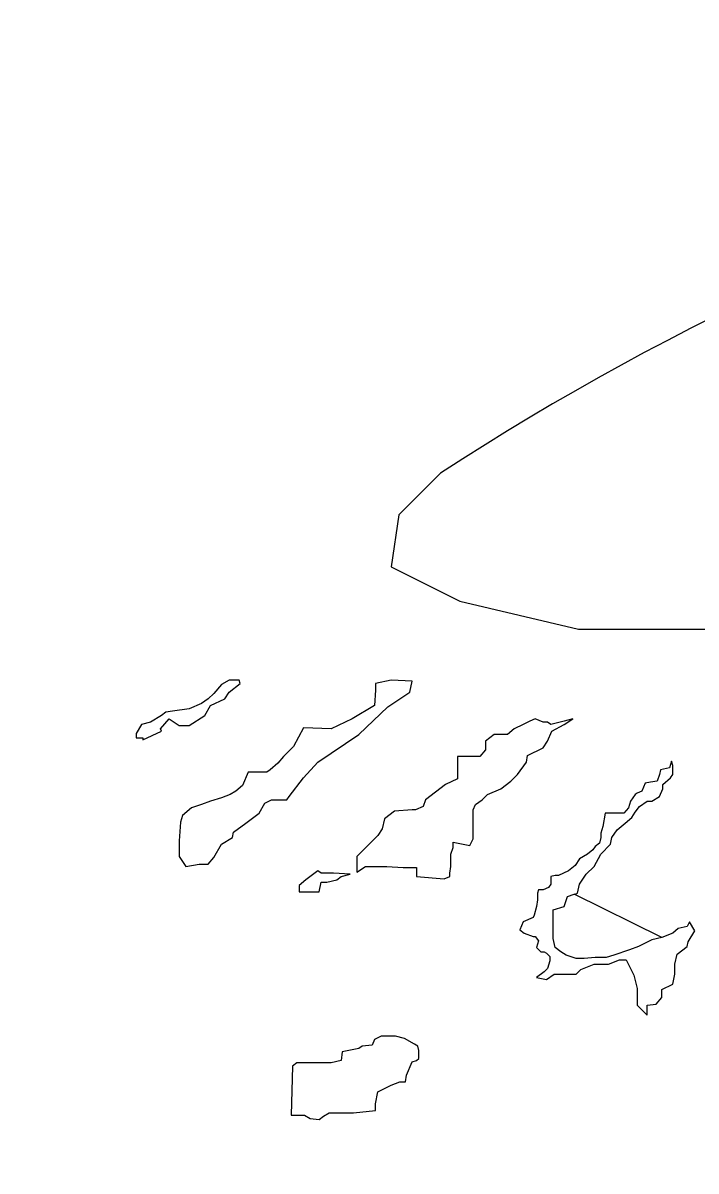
# Model space of a CAD drawing. Extents: x -11.4 to 84.1, y 11.1 to 59.
# Drawn here: x 34.9593 to 34.98499, y 30.54829 to 30.59209 of the extents above; entities that cross this region are included whole.
import ezdxf

# ---------------------------------------------------------------- set-up
doc = ezdxf.new("R2010")
doc.units = 0
doc.layers.add('SH_Data', color=7, linetype='Continuous')

msp = doc.modelspace()

# ---------------------------------------------------------------- linework, layer by layer
at = {"layer": 'SH_Data'}
msp.add_line((34.98367879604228, 30.55720049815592), (34.98033451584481, 30.55885147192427), dxfattribs=at)
for points in [[(34.97525459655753, 30.57493788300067), (34.97364595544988, 30.573329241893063), (34.9733496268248, 30.571339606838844), (34.975974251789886, 30.570027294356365), (34.98050384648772, 30.568968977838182), (34.985710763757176, 30.568968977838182)], [(34.965010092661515, 30.565836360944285), (34.96475609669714, 30.56579402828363), (34.96458676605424, 30.56566703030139), (34.96416343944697, 30.565413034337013), (34.96382477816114, 30.565328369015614), (34.9636131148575, 30.56498970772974), (34.9636131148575, 30.564820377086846), (34.963867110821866, 30.564820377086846), (34.963867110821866, 30.564735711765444), (34.96458676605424, 30.565074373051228), (34.9645444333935, 30.565159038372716), (34.96488309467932, 30.565540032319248), (34.96526408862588, 30.565286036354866), (34.96564508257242, 30.565286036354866), (34.96623773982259, 30.56566703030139), (34.96644940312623, 30.566048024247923), (34.966999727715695, 30.566302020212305), (34.96716905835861, 30.566556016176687), (34.967592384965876, 30.566894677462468), (34.96755005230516, 30.567021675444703), (34.96716905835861, 30.567021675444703), (34.9668727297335, 30.566852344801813), (34.96657640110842, 30.566513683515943), (34.96636473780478, 30.566302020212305), (34.966110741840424, 30.56613268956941), (34.96564508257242, 30.565921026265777), (34.965010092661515, 30.565836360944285)], [(34.96852370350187, 30.56232275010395), (34.96877769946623, 30.562449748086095), (34.96937035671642, 30.562449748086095), (34.969455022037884, 30.562576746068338), (34.97000534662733, 30.563296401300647), (34.9705556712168, 30.563889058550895), (34.9721219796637, 30.56494737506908), (34.9732226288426, 30.566005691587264), (34.97406928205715, 30.566556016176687), (34.97415394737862, 30.56697934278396), (34.9733496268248, 30.567021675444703), (34.97275696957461, 30.566894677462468), (34.97275696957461, 30.56664068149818), (34.972714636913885, 30.566048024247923), (34.97186798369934, 30.565540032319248), (34.971063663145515, 30.565159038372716), (34.97000534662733, 30.565201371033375), (34.96962435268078, 30.564481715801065), (34.96924335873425, 30.56410072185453), (34.969031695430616, 30.56384672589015), (34.96873536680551, 30.563592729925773), (34.96860836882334, 30.56350806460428), (34.96818504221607, 30.56350806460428), (34.967888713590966, 30.56350806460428), (34.96767705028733, 30.563000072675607), (34.967423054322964, 30.562788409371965), (34.96721139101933, 30.562661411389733), (34.9668727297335, 30.56253441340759), (34.96644940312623, 30.562407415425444), (34.966110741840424, 30.56228041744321), (34.96572974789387, 30.56215341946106), (34.965391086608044, 30.561857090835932), (34.9653064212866, 30.561603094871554), (34.96526408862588, 30.560883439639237), (34.96526408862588, 30.560290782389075), (34.96551808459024, 30.559909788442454), (34.96602607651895, 30.55999445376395), (34.96636473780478, 30.55999445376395), (34.96657640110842, 30.560248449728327), (34.9668727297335, 30.560756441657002), (34.96729605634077, 30.561010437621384), (34.96733838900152, 30.561222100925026), (34.967804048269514, 30.561560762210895), (34.968312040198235, 30.56194175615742), (34.96852370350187, 30.56232275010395)], [(34.9745772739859, 30.562195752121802), (34.97428094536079, 30.56206875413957), (34.97415394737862, 30.56206875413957), (34.973476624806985, 30.562026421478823), (34.973095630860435, 30.561730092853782), (34.97301096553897, 30.561349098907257), (34.97284163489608, 30.561095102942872), (34.97203731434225, 30.560290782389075), (34.97203731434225, 30.559698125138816), (34.972375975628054, 30.559909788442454), (34.97275696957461, 30.559909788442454), (34.97318029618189, 30.559909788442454), (34.973815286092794, 30.5598674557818), (34.97415394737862, 30.5598674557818), (34.97432327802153, 30.5598674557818), (34.97432327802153, 30.559528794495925), (34.97538159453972, 30.559444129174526), (34.97559325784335, 30.559528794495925), (34.97559325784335, 30.55965579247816), (34.97563559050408, 30.559909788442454), (34.97563559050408, 30.560375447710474), (34.97572025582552, 30.560629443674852), (34.97572025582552, 30.56084110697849), (34.976355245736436, 30.560714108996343), (34.97648224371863, 30.56096810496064), (34.97648224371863, 30.561179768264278), (34.97648224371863, 30.561730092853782), (34.97648224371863, 30.56206875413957), (34.97656690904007, 30.56228041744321), (34.97682090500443, 30.562449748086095), (34.977032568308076, 30.562661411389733), (34.97754056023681, 30.56287307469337), (34.97792155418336, 30.5631694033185), (34.97817555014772, 30.56342339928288), (34.97851421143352, 30.563889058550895), (34.978556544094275, 30.564143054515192), (34.979149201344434, 30.564439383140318), (34.979318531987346, 30.5646933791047), (34.979487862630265, 30.565074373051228), (34.97995352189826, 30.565328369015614), (34.98029218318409, 30.565540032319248), (34.97995352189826, 30.56545536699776), (34.97944552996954, 30.565328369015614), (34.979318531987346, 30.565413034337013), (34.979149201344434, 30.565413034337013), (34.97885287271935, 30.565540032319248), (34.97864120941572, 30.56545536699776), (34.978387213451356, 30.565328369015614), (34.97804855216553, 30.565159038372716), (34.97779455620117, 30.56494737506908), (34.97745589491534, 30.56494737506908), (34.97728656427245, 30.56494737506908), (34.976947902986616, 30.5646933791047), (34.976947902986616, 30.56435471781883), (34.976736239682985, 30.56410072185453), (34.97610124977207, 30.56410072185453), (34.97588958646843, 30.56410072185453), (34.97588958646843, 30.56384672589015), (34.97588958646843, 30.56325406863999), (34.975423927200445, 30.563042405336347), (34.97466193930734, 30.562449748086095), (34.9745772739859, 30.562195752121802)], [(34.980376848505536, 30.55885147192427), (34.980461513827, 30.55889380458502), (34.98054617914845, 30.559232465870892), (34.980800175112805, 30.559613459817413), (34.98109650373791, 30.559909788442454), (34.98135049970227, 30.560375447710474), (34.98173149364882, 30.560756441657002), (34.98177382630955, 30.561010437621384), (34.98198548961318, 30.561306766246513), (34.98228181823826, 30.561560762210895), (34.98253581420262, 30.56177242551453), (34.98266281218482, 30.561984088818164), (34.98283214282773, 30.562195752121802), (34.983128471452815, 30.562407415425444), (34.98329780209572, 30.562407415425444), (34.9835941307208, 30.562576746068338), (34.983721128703, 30.56287307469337), (34.983721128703, 30.563042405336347), (34.98401745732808, 30.563296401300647), (34.98410212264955, 30.56342339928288), (34.98410212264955, 30.563762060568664), (34.98405978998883, 30.563931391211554), (34.98397512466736, 30.56367739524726), (34.98363646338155, 30.563592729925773), (34.9835941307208, 30.56342339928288), (34.983509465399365, 30.5631694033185), (34.983255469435, 30.563127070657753), (34.98304380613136, 30.563084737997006), (34.98291680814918, 30.562788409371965), (34.982747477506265, 30.562703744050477), (34.98266281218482, 30.562661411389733), (34.9824934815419, 30.562407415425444), (34.982408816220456, 30.56215341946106), (34.98223948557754, 30.56194175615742), (34.981519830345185, 30.56194175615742), (34.98143516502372, 30.56143376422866), (34.98135049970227, 30.561179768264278), (34.98135049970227, 30.561010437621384), (34.98130816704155, 30.56079877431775), (34.981138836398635, 30.5606717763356), (34.98105417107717, 30.560544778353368), (34.98084250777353, 30.560375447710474), (34.98054617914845, 30.560206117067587), (34.980376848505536, 30.5599521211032), (34.98012285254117, 30.559740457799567), (34.97974185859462, 30.55957112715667), (34.97961486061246, 30.55957112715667), (34.97944552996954, 30.559528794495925), (34.97944552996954, 30.559232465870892), (34.97936086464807, 30.559105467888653), (34.979149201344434, 30.55902080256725), (34.978979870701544, 30.55902080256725), (34.9789375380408, 30.55889380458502), (34.9789375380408, 30.55863980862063), (34.97889520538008, 30.558385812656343), (34.97881054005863, 30.558047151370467), (34.978768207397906, 30.557962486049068), (34.978387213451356, 30.557793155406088), (34.97826021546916, 30.557496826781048), (34.97842954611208, 30.557369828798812), (34.978768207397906, 30.55724283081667), (34.97885287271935, 30.55724283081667), (34.978979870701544, 30.557073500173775), (34.97889520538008, 30.556819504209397), (34.97906453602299, 30.556650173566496), (34.97919153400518, 30.556650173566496), (34.97927619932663, 30.556607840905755), (34.97940319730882, 30.55648084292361), (34.97940319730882, 30.55631151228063), (34.979318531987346, 30.556015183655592), (34.97919153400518, 30.555888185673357), (34.97889520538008, 30.55567652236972), (34.97927619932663, 30.555591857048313), (34.9795725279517, 30.555803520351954), (34.980419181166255, 30.555803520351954), (34.98058851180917, 30.555972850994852), (34.98109650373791, 30.556184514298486), (34.98164682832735, 30.556184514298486), (34.98207015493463, 30.556353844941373), (34.98232415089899, 30.556353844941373), (34.982620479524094, 30.55576118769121), (34.982747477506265, 30.555253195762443), (34.982747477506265, 30.554618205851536), (34.983128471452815, 30.554237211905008), (34.983128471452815, 30.554321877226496), (34.983128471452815, 30.554618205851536), (34.98346713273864, 30.55466053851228), (34.98367879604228, 30.554914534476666), (34.98367879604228, 30.55521086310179), (34.98410212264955, 30.555422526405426), (34.984186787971, 30.555803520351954), (34.984186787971, 30.556184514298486), (34.984271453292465, 30.556565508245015), (34.98465244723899, 30.556861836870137), (34.98469477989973, 30.557031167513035), (34.98494877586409, 30.5574544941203), (34.98473711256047, 30.557793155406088), (34.98465244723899, 30.557623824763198), (34.984313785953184, 30.55753915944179), (34.98410212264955, 30.557369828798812), (34.98367879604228, 30.55720049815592)], [(34.970682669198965, 30.55931713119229), (34.970894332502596, 30.55931713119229), (34.971275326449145, 30.559401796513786), (34.971444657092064, 30.559528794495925), (34.971783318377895, 30.559613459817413), (34.97114832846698, 30.55965579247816), (34.97102133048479, 30.55965579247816), (34.970682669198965, 30.55965579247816), (34.9705556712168, 30.559740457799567), (34.9700900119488, 30.559401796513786), (34.96983601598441, 30.559190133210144), (34.96983601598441, 30.558936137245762), (34.97017467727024, 30.558936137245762), (34.97059800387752, 30.558936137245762), (34.970682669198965, 30.55931713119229)], [(34.98367879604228, 30.55720049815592), (34.98329780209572, 30.55711583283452), (34.982789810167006, 30.556861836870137), (34.982451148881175, 30.556734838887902), (34.98185849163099, 30.556523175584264), (34.981562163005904, 30.55643851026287), (34.981138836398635, 30.55643851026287), (34.98071550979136, 30.556396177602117), (34.980419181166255, 30.556396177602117), (34.980038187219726, 30.556523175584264), (34.97982652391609, 30.556650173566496), (34.97961486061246, 30.556819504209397), (34.979530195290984, 30.557158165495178), (34.979530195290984, 30.55753915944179), (34.979530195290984, 30.55792015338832), (34.979530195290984, 30.558258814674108), (34.97995352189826, 30.558385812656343), (34.980080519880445, 30.55876680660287), (34.98033451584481, 30.55885147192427)], [(34.971783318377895, 30.550511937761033), (34.971910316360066, 30.550511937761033), (34.97275696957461, 30.55059660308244), (34.97275696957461, 30.55085059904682), (34.97284163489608, 30.551316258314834), (34.9733496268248, 30.551570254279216), (34.97368828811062, 30.55169725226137), (34.97389995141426, 30.55169725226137), (34.97394228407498, 30.551951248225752), (34.97415394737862, 30.552459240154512), (34.97432327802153, 30.552501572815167), (34.97440794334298, 30.55258623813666), (34.97440794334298, 30.55288256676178), (34.974365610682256, 30.553051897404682), (34.97423861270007, 30.553136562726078), (34.97385761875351, 30.553348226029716), (34.97351895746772, 30.553432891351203), (34.97330729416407, 30.553432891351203), (34.97296863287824, 30.553432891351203), (34.972714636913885, 30.553305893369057), (34.97262997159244, 30.553094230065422), (34.97224897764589, 30.553051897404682), (34.9721219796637, 30.552967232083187), (34.97148698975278, 30.55284023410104), (34.971444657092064, 30.552501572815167), (34.971063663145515, 30.55241690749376), (34.9705556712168, 30.55241690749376), (34.97021700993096, 30.55241690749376), (34.9700900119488, 30.55241690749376), (34.96975135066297, 30.55241690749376), (34.969582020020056, 30.552289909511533), (34.96953968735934, 30.550427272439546), (34.97004767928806, 30.550427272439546), (34.97025934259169, 30.5503002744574), (34.97059800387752, 30.55025794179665), (34.970767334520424, 30.550384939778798), (34.97097899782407, 30.550511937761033), (34.971783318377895, 30.550511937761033)]]:
    msp.add_lwpolyline(points, dxfattribs=at)
for centre, radius, start, end in [((35.03317604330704, 30.485779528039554), 0.10631429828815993, 88.56204999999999, 123.02134444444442), ((35.04273413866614, 30.44405379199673), 0.15509790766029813, 123.26798611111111, 273.1706305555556)]:
    msp.add_arc(centre, radius, start, end, dxfattribs=at)

doc.saveas('drawing.dxf')
